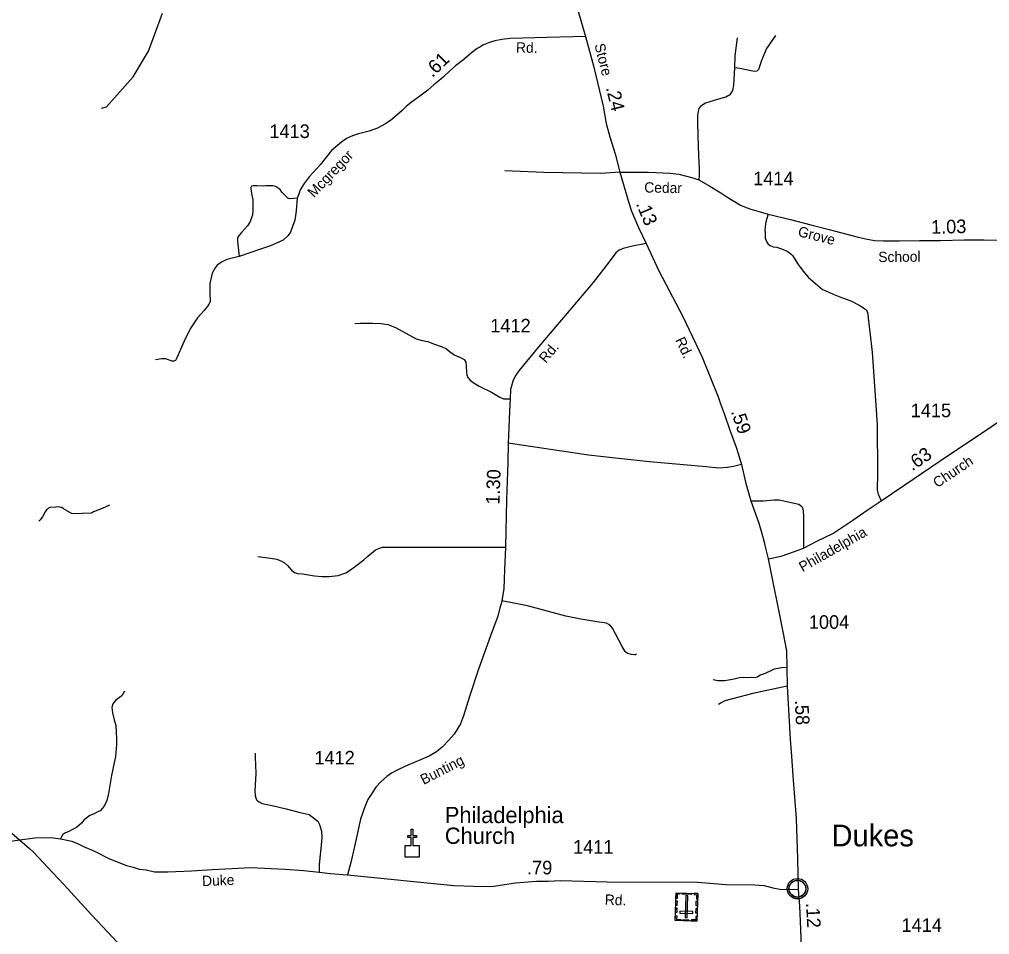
# Model space of a CAD drawing. Extents: x 2220236 to 2384410, y 720751 to 894131.
# Drawn here: x 2294830 to 2303761, y 842564 to 850993 of the extents above; entities that cross this region are included whole.
import ezdxf

# ---------------------------------------------------------------- set-up
doc = ezdxf.new("R2010")
doc.units = 0
doc.layers.add('Default', color=7, linetype='Continuous')

msp = doc.modelspace()

# ---------------------------------------------------------------- linework, layer by layer
at = {"layer": 'Default'}
for points in [[(2299239.1, 853176.6), (2299305, 853055.9), (2299362.7, 852896.6), (2299430, 852709.9), (2299478.1, 852582.1), (2299529.5, 852435.9), (2299588.5, 852273.2), (2299771.9, 851751.7), (2299789.3, 851700.2), (2299804.2, 851663.7), (2299829.9, 851579), (2299869, 851422.8), (2299920.4, 851248.5), (2299999.2, 850982.7), (2300042.4, 850836.6)], [(2295586.5, 850176.6), (2295631.6, 850188.2), (2295878.7, 850464.2), (2296017.7, 850699.6), (2296146.7, 851049.5)], [(2286092.9, 850859.4), (2286778.4, 850262.1), (2287479.3, 849682.9), (2287523.6, 849649.4), (2288374.3, 848903.7), (2289168.1, 848247.4), (2289337.4, 848101.1), (2289867.4, 847656.2), (2290425.6, 847179.5), (2290848.8, 846819.8), (2291880.6, 845949.8), (2292555.7, 845374.3), (2293095.7, 844911.6), (2293718.6, 844381.8), (2294167.9, 843998.2), (2294667.6, 843578.9), (2294923.6, 843357.4), (2294964, 843319.8), (2295135.5, 843137.5), (2295238.6, 843026.6), (2295493.1, 842747.1), (2297095.4, 841043.9)], [(2300042.4, 850836.6), (2299687.2, 850825), (2299347, 850818.3), (2299270.6, 850806.7), (2299205.9, 850795.1), (2299156.1, 850780.1), (2299094.7, 850755.2), (2299069, 850738.6), (2299044.1, 850725.3), (2298992.6, 850685.5), (2298919.6, 850624), (2298844.9, 850564.2), (2298791, 850519.4), (2298734.5, 850464.6), (2298691.6, 850426.2), (2298644.9, 850389.8), (2298588.5, 850340), (2298503.8, 850276.9), (2298439.1, 850230.4), (2298391, 850190.5), (2298352.7, 850152.8), (2298259, 850071), (2298200.9, 850031.1), (2298127.9, 849991.2), (2298048.2, 849964.7), (2297950.3, 849939.8), (2297895.5, 849919.8), (2297840.8, 849894.9), (2297793.5, 849863.4), (2297703.8, 849785.3), (2297597.6, 849654.1), (2297496.4, 849544.5), (2297451.6, 849483), (2297414.2, 849423.3), (2297404.3, 849391.7), (2297386, 849346.9)], [(2300042.4, 850836.6), (2300115.4, 850565.9), (2300204.6, 850195), (2300232, 850035.5), (2300264.4, 849911), (2300312.9, 849754), (2300358.1, 849586.7)], [(2301790.5, 850845.2), (2301705.9, 850725.6), (2301661, 850613.5), (2301633.7, 850531.3), (2301618.7, 850516.3), (2301596.3, 850513.8), (2301534.1, 850523.8), (2301461.9, 850541.2), (2301412.1, 850546.2)], [(2301437, 850822.7), (2301417.1, 850655.8), (2301412.1, 850546.2)], [(2301412.1, 850546.2), (2301404.6, 850386.8), (2301394.7, 850337), (2301369.8, 850299.6), (2301332.4, 850277.2), (2301265.2, 850257.2), (2301185.5, 850234.8), (2301145.3, 850219.9), (2301122, 850206.6), (2301100.5, 850190), (2301083.9, 850171.7), (2301077.2, 850148.5), (2301072.3, 850108.6), (2301072.3, 850042.2), (2301075.6, 849922.6), (2301082.2, 849734.9), (2301087.2, 849618.7), (2301087.2, 849558.9), (2301085.5, 849515.7)], [(2300358.1, 849586.7), (2300183.5, 849574.7), (2299658.2, 849582.1), (2299297.2, 849599.6)], [(2300358.1, 849586.7), (2300386.3, 849480.4), (2300407.8, 849409), (2300439.4, 849304.4), (2300464.3, 849226.3), (2300527.4, 849075.4), (2300600.7, 848929.6)], [(2300358.1, 849586.7), (2300621.6, 849584.6), (2300820.8, 849577.2), (2300900.5, 849567.2), (2300970.2, 849549.8), (2301029.9, 849534.8), (2301085.5, 849515.7), (2301185.9, 849455.9), (2301287.6, 849394.7), (2301342.1, 849359.3), (2301468.8, 849282.6), (2301518.7, 849261.6), (2301563.5, 849245), (2301648.2, 849221.8), (2301722.9, 849200.2), (2301928.7, 849150.3), (2302116.2, 849100.5), (2302283.8, 849059), (2302551.1, 848985.9), (2302634.1, 848969.3), (2302705.4, 848956), (2302785.1, 848952.7), (2302927.8, 848952.7), (2303115.4, 848956), (2303309.6, 848957.7), (2303525.3, 848962.7), (2303710.4, 848964.3), (2303944.4, 848961)], [(2297386, 849346.9), (2297319.9, 849341.9), (2297299.8, 849347.6), (2297281.6, 849363.5), (2297245.2, 849403), (2297229.1, 849425), (2297194.8, 849450.6), (2297178.8, 849456.3), (2297160.6, 849460.2), (2297098.8, 849459.5), (2297074.7, 849457.3), (2297016.7, 849460.7), (2296980.7, 849460.2), (2296966.8, 849458.1), (2296960.9, 849446), (2296961, 849434), (2296967.5, 849388.1), (2296978.2, 849332.3), (2296979.2, 849234.3), (2296975.6, 849194.3), (2296964, 849156.2), (2296950.5, 849124.1), (2296930.8, 849091.8), (2296901, 849061.6), (2296875.5, 849029.3), (2296843.7, 848995), (2296837.9, 848974.8), (2296836.2, 848954.9), (2296840.5, 848920.9), (2296851.6, 848808.8)], [(2297386, 849346.9), (2297378.5, 849228.9), (2297365.3, 849142.6), (2297345.3, 849084.5), (2297325.4, 849034.6), (2297303.9, 849001.4), (2297257.4, 848959.9), (2297142.9, 848908.4), (2297041.6, 848873.5), (2296851.6, 848808.8)], [(2301722.9, 849200.2), (2301701.3, 849127.1), (2301691.3, 849059), (2301693.5, 849019.1), (2301696, 848977.2), (2301710.3, 848941.4), (2301722.6, 848923.5), (2301740.8, 848909.8), (2301768.9, 848898), (2301802.9, 848894.4), (2301859.2, 848873.1), (2301897.2, 848857.4), (2301931.4, 848833.8), (2301947.6, 848818.1), (2301998.5, 848734.5), (2302016.7, 848710.8), (2302055.4, 848659.2), (2302093.8, 848615.6), (2302224.1, 848506), (2302273.9, 848484.4), (2302320.4, 848462.8), (2302383.4, 848437.9), (2302484.7, 848401.3), (2302560.4, 848360.8), (2302610.6, 848331.4), (2302624.8, 848317.6), (2302636.9, 848295.7), (2302680.9, 847928.3), (2302726, 847262.9), (2302729.8, 846815.2), (2302725.8, 846658.9), (2302733.7, 846619.3), (2302761.4, 846558)], [(2300600.7, 848929.6), (2300474.2, 848904.1), (2300387.1, 848884.2), (2300352.2, 848866.8), (2300319.9, 848841.8), (2300260.1, 848759.6), (2300110.8, 848570.3), (2299925.3, 848348.6), (2299611.6, 847979.9), (2299426.1, 847755.7), (2299398.7, 847715.8), (2299373.8, 847671), (2299351.4, 847583.8), (2299347.3, 847499.1), (2299341.5, 847382), (2299329, 847090.6), (2299325.3, 846911.2), (2299312.8, 846569.9), (2299304, 846133.9), (2299295.4, 845922.2), (2299290.4, 845752.8), (2299270.5, 845638.2), (2299265.5, 845610.8), (2299253.1, 845573.4), (2299233.2, 845496.2), (2299166, 845314.4), (2299056.4, 845007.9), (2298974.3, 844756.3), (2298919.5, 844579.5), (2298889.6, 844504.7), (2298867.2, 844464.9), (2298832.4, 844410.1), (2298782.6, 844355.3), (2298725.3, 844293), (2298668, 844248.1), (2298600.8, 844208.3), (2298521.2, 844173.4), (2298406.6, 844123.6), (2298319.5, 844086.2), (2298254.8, 844051.3), (2298212.5, 844021.4), (2298160.2, 843974.1), (2298110.4, 843921.8), (2298073, 843864.5), (2298038.2, 843807.2), (2298008.3, 843742.4), (2297971, 843627.8), (2297913.7, 843376.2), (2297881.3, 843229.2), (2297851.4, 843115.2)], [(2300600.7, 848929.6), (2300715.3, 848677.6), (2300938, 848257.3), (2301116, 847883.5), (2301262.2, 847515.9), (2301283.9, 847452.5), (2301321.5, 847353.6), (2301367, 847219), (2301431.3, 847044.8), (2301477.8, 846892.4), (2301513.4, 846730.1), (2301562.8, 846558), (2301637, 846354.1), (2301664.7, 846257.1), (2301686.4, 846178), (2301702.3, 846110.7), (2301723, 846025.6)], [(2296851.6, 848808.8), (2296740.4, 848782.2), (2296690.6, 848757.3), (2296650.8, 848729.1), (2296630.8, 848705.8), (2296604.3, 848656), (2296583.5, 848561.3), (2296583.5, 848471.6), (2296585.2, 848395.2), (2296575.2, 848368.7), (2296532.1, 848312.2), (2296470.7, 848244.1), (2296401, 848142.8), (2296347, 848028.2), (2296280.6, 847875.4), (2296265.7, 847852.2), (2296250.8, 847843.9), (2296234.2, 847843.9), (2296202.6, 847857.1), (2296176.1, 847867.1), (2296139.6, 847867.1), (2296083.1, 847857.1)], [(2297917.4, 848191.7), (2297969.7, 848196.6), (2298079.3, 848196.6), (2298161.4, 848191.7), (2298221.2, 848181.7), (2298290.9, 848154.3), (2298388, 848102), (2298482.6, 848052.1), (2298537.3, 848037.2), (2298589.6, 848027.2), (2298641.9, 848004.8), (2298721.6, 847977.4), (2298761.4, 847960), (2298786.3, 847937.6), (2298833.6, 847905.2), (2298895.8, 847875.3), (2298923.2, 847860.3), (2298938.2, 847835.4), (2298943.1, 847800.5), (2298945.6, 847743.2), (2298948.1, 847718.3), (2298958.1, 847695.9), (2298980.5, 847671), (2299007.9, 847648.6), (2299062.6, 847616.2), (2299174.7, 847558.9), (2299251.9, 847514.1), (2299286.7, 847499.1), (2299318.4, 847498.3), (2299347.3, 847499.1)], [(2301723, 846025.6), (2301841.7, 846049.3), (2301964.3, 846092.9), (2302047.4, 846124.5), (2302177.9, 846189.8), (2302318.4, 846259.1), (2302502.3, 846381.8), (2302634.8, 846472.9), (2302761.4, 846558), (2302971.1, 846700.5), (2303381.5, 846979.5), (2303727.6, 847211.1), (2303885.9, 847318), (2304020.4, 847409), (2304135.1, 847486.2), (2304239.9, 847547.5), (2304293.3, 847573.3), (2304344.7, 847593.1), (2304402.1, 847612.8), (2304447.6, 847622.7), (2304483.2, 847628.7), (2304520.8, 847638.6), (2304566.3, 847638.6), (2304615.7, 847642.5)], [(2301477.8, 846892.4), (2301402.6, 846874.6), (2301349.2, 846866.7), (2301264.2, 846860.8), (2301151, 846872.1), (2300630.7, 846918.6), (2300344.4, 846947.5), (2300068.3, 846978.4), (2299329, 847090.6)], [(2301562.8, 846558), (2301678.2, 846560), (2301774, 846569.1), (2301823.9, 846567.5), (2302004.3, 846529.5), (2302018.1, 846518.1), (2302031.6, 846506.5), (2302039.5, 846494.6), (2302045.4, 846466.9), (2302047.4, 846413.5), (2302047.4, 846237.3), (2302047.4, 846124.5)], [(2295661, 846519.9), (2295592.2, 846488.7), (2295513.3, 846458), (2295493, 846445.3), (2295316.7, 846439.8), (2295236.3, 846485.5), (2295220.3, 846497.6), (2295210.1, 846497.8), (2295185.6, 846504.3), (2295165.6, 846499.8), (2295109, 846498.1), (2295097, 846490.2), (2295089, 846483.8), (2295081, 846477.4), (2295073.3, 846467.7), (2295067.5, 846457.3), (2295043.9, 846411.9), (2295022.1, 846385.1), (2295016, 846377.1), (2295010, 846371.6)], [(2297024.9, 846046.8), (2297141.9, 846031.8), (2297199.2, 846021.8), (2297241.5, 846004.4), (2297268.9, 845989.5), (2297298.8, 845962.1), (2297333.6, 845919.7), (2297361, 845899.8), (2297390.9, 845889.8), (2297435.7, 845887.3), (2297547.7, 845869.9), (2297617.4, 845862.4), (2297682.2, 845862.4), (2297764.3, 845872.4), (2297834, 845897.3), (2297878.8, 845922.2), (2297936.1, 845967), (2298000.8, 846016.9), (2298038.2, 846049.2), (2298070.5, 846076.7), (2298089.2, 846091.6), (2298107.9, 846109), (2298137.8, 846121.5), (2298171.4, 846131.5), (2298212.5, 846133.9), (2298481.3, 846131.5), (2298817.4, 846131.5), (2299164.7, 846133.9), (2299304, 846133.9)], [(2301723, 846025.6), (2301857.1, 845352.4), (2301890.9, 845176.7), (2301894.6, 845022.8), (2301898.4, 844851.1), (2301923.6, 844363.5), (2301937.4, 844207.6), (2301949.3, 844027.9), (2301979.5, 843634.3), (2301991.7, 843262.5), (2301998.8, 842978.6)], [(2300509.7, 845150), (2300501.8, 845141.9), (2300491.9, 845139.6), (2300461.9, 845143.4), (2300429.7, 845153.1), (2300415.7, 845162.9), (2300407.6, 845170.8), (2300377.1, 845216.4), (2300289.3, 845385.5), (2300275.1, 845405.3), (2300256.9, 845421.1), (2300232.8, 845432.8), (2300146.7, 845443.8), (2299996.6, 845470.3), (2299860.2, 845496.7), (2299507, 845590.9), (2299270.5, 845638.2)], [(2301894.6, 845022.8), (2301846.6, 845022.4), (2301814.7, 845014.1), (2301778.7, 845009.7), (2301695.3, 844968.8), (2301649.4, 844952.3), (2301623.6, 844936.1), (2301597.7, 844929.8), (2301571.6, 844931.4), (2301529.7, 844929), (2301491.8, 844930.7), (2301457.7, 844928.3), (2301410, 844915.7), (2301356, 844909.1), (2301324.2, 844900.8), (2301290.2, 844900.4), (2301258.1, 844902.1), (2301216, 844909.6)], [(2301898.4, 844851.1), (2301581.3, 844783.7), (2301324.1, 844716.9), (2301296.3, 844702.6), (2301264.5, 844682.3)], [(2295798.7, 844806.9), (2295773.8, 844762.1), (2295717.4, 844722.2), (2295690.8, 844689), (2295680.8, 844655.8), (2295685.8, 844607.6), (2295702.4, 844542.9), (2295717.4, 844491.4), (2295724, 844371.8), (2295724.8, 844313.7), (2295714.9, 844204.1), (2295677.8, 844028.4), (2295650.1, 843865.3), (2295633.5, 843800.5), (2295613.6, 843754), (2295595.4, 843727.4), (2295573.8, 843705.8), (2295557.2, 843697.5), (2295538.9, 843687.6), (2295518.2, 843677), (2295478.6, 843662.6), (2295424.9, 843620.2), (2295401.3, 843589.9), (2295355.6, 843549.4), (2295317.7, 843533), (2295285.9, 843512.9), (2295248.2, 843498.4), (2295230.2, 843486.2), (2295216.3, 843466.1), (2295208.5, 843446.1)], [(2296999, 844236.5), (2296999.4, 844196.5), (2297004.2, 844128.5), (2297005.1, 844048.5), (2296996.8, 843888.5), (2297001.2, 843844.7), (2297005.5, 843822.6), (2297013.8, 843806.8), (2297021.8, 843796.9), (2297035.8, 843787.1), (2297064, 843771.4), (2297158.2, 843754.5), (2297284.5, 843723.8), (2297414.7, 843689.1), (2297498.9, 843670), (2297525.2, 843650.5), (2297575.7, 843608.9), (2297591.9, 843579.2), (2297610.6, 843517.3), (2297615.2, 843465.5), (2297611.7, 843419.3), (2297590.1, 843210.7), (2297589.2, 843139.5)], [(2294748.1, 843423.5), (2294854.3, 843441.8), (2294972.1, 843455.1), (2295123.2, 843458.4), (2295208.5, 843446.1), (2295313.2, 843423.5), (2295376.3, 843398.6), (2295419.4, 843377), (2295520.7, 843332.2), (2295652.2, 843264.3), (2295814.5, 843202.2), (2295878.4, 843184.4), (2295933.4, 843166.7), (2295998.1, 843159.6), (2296074.4, 843143.6), (2296198.5, 843141.8), (2296413.1, 843152.5), (2296607.3, 843163.1), (2296960.2, 843182.7), (2297274.1, 843168.5), (2297447.9, 843154.3), (2297589.2, 843139.5), (2297693.6, 843127.6), (2297851.4, 843115.2)], [(2297851.4, 843115.2), (2298828.6, 843017.6), (2299011.3, 843010.5), (2299174.4, 843008.7), (2299397.9, 843040.7), (2299589.4, 843056.7), (2299695.9, 843056.7), (2299806.7, 843063.8), (2300241.2, 843049.6), (2301076.5, 843046), (2301331.9, 843024.7), (2301599.7, 843022.9), (2301686.6, 843015.8), (2301764.7, 842996.3), (2301830.3, 842983.9), (2301998.8, 842978.6)], [(2301998.8, 842978.6), (2302009.4, 842826), (2302016.5, 842689.3), (2302021.7, 842533.1), (2302020, 842329.1)]]:
    msp.add_lwpolyline(points, dxfattribs=at)
for points in [[(2298380, 843383.7), (2298436.9, 843383.8), (2298436.9, 843460), (2298404.9, 843460), (2298404.9, 843475.9), (2298436.9, 843475.9), (2298436.9, 843536.1), (2298452.9, 843536.1), (2298452.9, 843475.9), (2298484.9, 843475.9), (2298484.9, 843460), (2298452.9, 843460), (2298452.9, 843383.8), (2298510.6, 843383.7), (2298510.6, 843277.3), (2298380, 843277.3)], [(2301914.3, 842999.4), (2301915.3, 843005), (2301917.1, 843011.6), (2301920, 843018.8), (2301922.9, 843024.5), (2301926.2, 843030.3), (2301930, 843035.4), (2301934, 843039.8), (2301938.6, 843044.4), (2301944.1, 843049), (2301949.5, 843052.6), (2301954.4, 843055.5), (2301959.5, 843057.9), (2301964.9, 843060.2), (2301970.5, 843062.1), (2301974.9, 843063.2), (2301979.7, 843063.9), (2301983.9, 843064.7), (2301990.2, 843064.9), (2301994.7, 843064.8), (2302000.3, 843064.6), (2302005.2, 843063.8), (2302010.1, 843062.8), (2302015.1, 843061.4), (2302020.3, 843059.5), (2302027, 843056.6), (2302033.2, 843053.1), (2302038.3, 843049.5), (2302043.4, 843045.5), (2302046.8, 843042.4), (2302050.9, 843038), (2302054.7, 843033.3), (2302057.8, 843028.7), (2302060.9, 843023.7), (2302063.4, 843018.5), (2302065.4, 843013.5), (2302067, 843008.5), (2302068.3, 843003.9), (2302069.4, 842997.9), (2302070, 842993.2), (2302070.3, 842987.2), (2302070.1, 842981.4), (2302069.5, 842975.7), (2302068.6, 842970.2), (2302066.9, 842964.1), (2302065, 842958.2), (2302062.7, 842953.2), (2302059.6, 842947.2), (2302056.3, 842941.8), (2302052.9, 842937.1), (2302048.6, 842932.4), (2302043.3, 842927.4), (2302038.3, 842923.3), (2302033.3, 842919.9), (2302029, 842917.4), (2302022.2, 842914.1), (2302015, 842911.4), (2302009.1, 842910), (2302002.5, 842908.6), (2301998, 842908.2), (2301993.6, 842907.9), (2301988, 842907.9), (2301983.7, 842908.3), (2301978.1, 842909.1), (2301972.1, 842910.4), (2301967.5, 842911.7), (2301962.4, 842913.6), (2301957.8, 842915.5), (2301953.9, 842917.8), (2301947.1, 842921.8), (2301941.5, 842926.1), (2301936.6, 842930.6), (2301932.1, 842935.5), (2301928.9, 842939.4), (2301926, 842943.6), (2301921.9, 842950.7), (2301920.1, 842954.3), (2301918.4, 842958.3), (2301915.8, 842966.5), (2301914.3, 842973.5), (2301913.6, 842978.7), (2301913.3, 842985), (2301913.2, 842989.7), (2301913.8, 842996.2)], [(2301066.8, 842688.3), (2300867.8, 842693.9), (2300875, 842948.4), (2301074, 842942.9)], [(2300884.3, 842875.9), (2300883.1, 842832.6), (2300871.7, 842832.9), (2300872.9, 842876.2)], [(2300908.1, 842947.5), (2300907.8, 842936), (2300885.8, 842936.7), (2300884.6, 842896.3), (2300873.5, 842896.6), (2300875, 842948.4)], [(2301016.2, 842933), (2300931.4, 842935.4), (2300931.7, 842946.8), (2301016.5, 842944.4)], [(2300958.7, 842720.7), (2300977.4, 842720.2), (2300983, 842922.9), (2300964.4, 842923.4)], [(2301040.9, 842943.7), (2301040.6, 842932.3), (2301062.6, 842931.6), (2301061.5, 842891.3), (2301072.6, 842890.9), (2301074, 842942.8)], [(2301072.1, 842873), (2301070.8, 842829.7), (2301059.5, 842830), (2301060.7, 842873.3)], [(2300882.4, 842810), (2300881.2, 842766.7), (2300869.8, 842767), (2300871.1, 842810.3)], [(2301028, 842757.5), (2301028.5, 842776.2), (2300910.8, 842779.5), (2300910.3, 842760.8)], [(2301070.2, 842805.8), (2301069, 842762.5), (2301057.6, 842762.8), (2301058.8, 842806.1)], [(2300869, 842737.3), (2300880.3, 842736.9), (2300879.4, 842704.8), (2300920, 842703.6), (2300919.7, 842692.5), (2300867.8, 842694)], [(2300992.8, 842690.4), (2300941, 842691.9), (2300941.3, 842703.3), (2300993.1, 842701.8)], [(2301068.1, 842731.6), (2301056.7, 842732), (2301055.8, 842699.8), (2301015.3, 842700.9), (2301015, 842689.8), (2301066.8, 842688.3)]]:
    msp.add_lwpolyline(points, close=True, dxfattribs=at)
for centre, radius in [((2301991.9, 842987), 94.3), ((2301991.6, 842987.3), 76.7)]:
    msp.add_circle(centre, radius, dxfattribs=at)

# ---------------------------------------------------------------- texts
for s, height, rotation, p in [('Rd.', 95, 359.28351, (2299401, 850687.1)), ('Store', 95, 284.13092, (2300122.8, 850758.7)), ('.61', 125, 44.16313, (2298631.6, 850451.7)), ('.24', 125, 283.52429, (2300228.7, 850362.2)), ('Mcgregor', 95, 46.39332, (2297541.4, 849345.5)), ('Cedar', 95, 359.00538, (2300581.4, 849398.8)), ('.13', 125, 292.70026, (2300503.2, 849295.2)), ('1.03', 125, 1.32272, (2303222.8, 849018.2)), ('Grove', 95, 345.74428, (2301989.7, 848998.5)), ('School', 95, 0.6043, (2302736.7, 848757.7)), ('Rd.', 95, 295.46364, (2300864.7, 848040)), ('Rd.', 95, 49.65485, (2299675.3, 847821.4)), ('.59', 125, 288.67638, (2301377.8, 847382.2)), ('.63', 125, 34.21369, (2303049.1, 846829.1)), ('Church', 95, 33.8001, (2303279.5, 846675.2)), ('1.30', 125, 87.9111, (2299248.6, 846523)), ('Philadelphia', 95, 29.70072, (2302039.5, 845900.4)), ('.58', 125, 272.95854, (2301967.6, 844722.8)), ('Bunting', 95, 27.16654, (2298550.8, 843942.2)), ('.79', 125, 360, (2299502.9, 843119.2)), ('Duke', 95, 2.24689, (2296513.7, 843010.7)), ('Rd.', 95, 357.62399, (2300217.2, 842840.7)), ('.12', 125, 272.97183, (2302070.5, 842854.9))]:
    msp.add_text(s, height=height, rotation=rotation, dxfattribs=at).set_placement(p)
for s, height, p in [('1413', 125, (2297131.2, 849900.2)), ('1414', 125, (2301584, 849465.7)), ('1412', 125, (2299164.6, 848110.1)), ('1415', 125, (2303034.8, 847329.5)), ('1004', 125, (2302096.7, 845380.7)), ('1412', 125, (2297545.2, 844131)), ('Philadelphia', 150, (2298746.5, 843591)), ('Dukes', 200, (2302305.7, 843377.4)), ('Church', 150, (2298746.5, 843400)), ('1411', 125, (2299926.3, 843309.4)), ('1414', 125, (2302950.2, 842589.4))]:
    msp.add_text(s, height=height, dxfattribs=at).set_placement(p)

doc.saveas('drawing.dxf')
